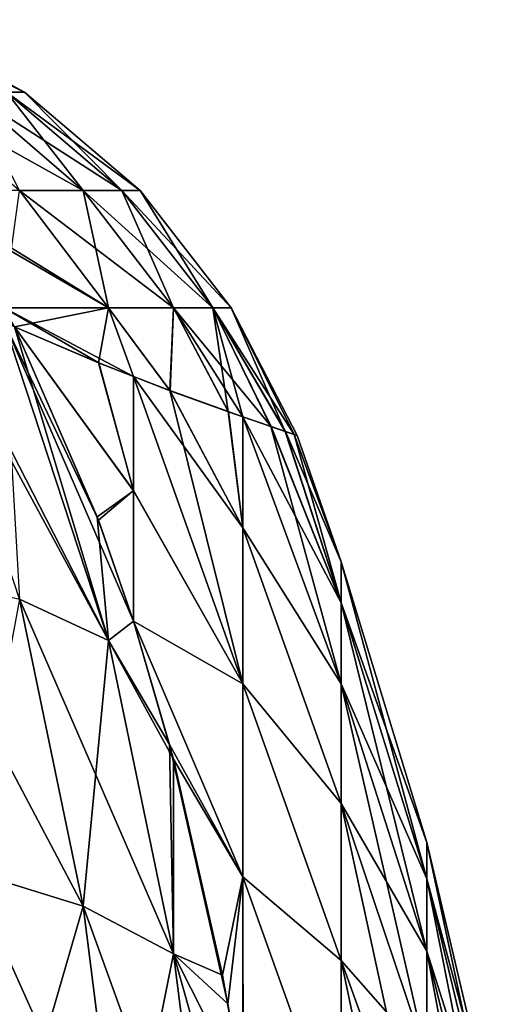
# Model space of a CAD drawing. Header units: millimetres. Extents: x -168 to 168, y -6 to 84.
# Tile 667 of 668: x 167.147 to 167.797, y 58.415 to 59.753. Entities that reach past the tile are written whole.
import ezdxf

# ---------------------------------------------------------------- set-up
doc = ezdxf.new("R2010")
doc.units = ezdxf.units.MM
doc.header["$LTSCALE"] = 65.185185
for name, color, linetype in [('661', 7, 'CONTINUOUS'), ('662', 7, 'CONTINUOUS'), ('663', 7, 'CONTINUOUS'), ('672', 7, 'CONTINUOUS'), ('763', 7, 'CONTINUOUS'), ('764', 7, 'CONTINUOUS'), ('765', 7, 'CONTINUOUS'), ('774', 7, 'CONTINUOUS')]:
    doc.layers.add(name, color=color, linetype=linetype)

msp = doc.modelspace()

# ---------------------------------------------------------------- linework, layer by layer
at = {"layer": '661', "linetype": 'CONTINUOUS'}
for points in [[(167.0088, 59.3872, 102.6015), (167.2679, 58.9093, 102.5097), (167.1469, 58.9656, 102.3582), (167.0088, 59.3872, 102.6015)], [(167.0248, 59.383, 102.6202), (167.2679, 58.9093, 102.5097), (167.0088, 59.3872, 102.6015), (167.0248, 59.383, 102.6202)], [(167.1252, 59.3439, 102.7601), (167.2679, 58.9093, 102.5097), (167.0248, 59.383, 102.6202), (167.1252, 59.3439, 102.7601)], [(167.3016, 58.9358, 102.6328), (167.1252, 59.3439, 102.7601), (167.2542, 59.0729, 102.6903), (167.3016, 58.9358, 102.6328)], [(167.2679, 58.9093, 102.5097), (167.1252, 59.3439, 102.7601), (167.3016, 58.9358, 102.6328), (167.2679, 58.9093, 102.5097)], [(167.1252, 59.3439, 102.7601), (167.1402, 59.3355, 102.7856), (167.2542, 59.0729, 102.6903), (167.1252, 59.3439, 102.7601)], [(167.1469, 58.9656, 102.3582), (167.2335, 58.5483, 102.1173), (166.9936, 59.0028, 102.2253), (167.1469, 58.9656, 102.3582)], [(166.9936, 59.0028, 102.2253), (167.2335, 58.5483, 102.1173), (167.078, 58.5962, 101.9905), (166.9936, 59.0028, 102.2253)], [(167.2679, 58.9093, 102.5097), (167.3562, 58.4837, 102.264), (167.1469, 58.9656, 102.3582), (167.2679, 58.9093, 102.5097)], [(167.1469, 58.9656, 102.3582), (167.3562, 58.4837, 102.264), (167.2335, 58.5483, 102.1173), (167.1469, 58.9656, 102.3582)], [(167.3509, 58.7679, 102.5577), (167.2679, 58.9093, 102.5097), (167.3016, 58.9358, 102.6328), (167.3509, 58.7679, 102.5577)], [(167.3562, 58.4837, 102.264), (167.2679, 58.9093, 102.5097), (167.3509, 58.7679, 102.5577), (167.3562, 58.4837, 102.264)], [(167.4301, 58.4154, 102.3873), (167.3562, 58.4837, 102.264), (167.3509, 58.7679, 102.5577), (167.4301, 58.4154, 102.3873)], [(167.078, 58.5962, 101.9905), (167.2859, 58.1327, 101.8773), (167.1293, 58.1888, 101.7553), (167.078, 58.5962, 101.9905)], [(167.2335, 58.5483, 102.1173), (167.2859, 58.1327, 101.8773), (167.078, 58.5962, 101.9905), (167.2335, 58.5483, 102.1173)], [(167.3562, 58.4837, 102.264), (167.4095, 58.0614, 102.0202), (167.2335, 58.5483, 102.1173), (167.3562, 58.4837, 102.264)], [(167.2335, 58.5483, 102.1173), (167.4095, 58.0614, 102.0202), (167.2859, 58.1327, 101.8773), (167.2335, 58.5483, 102.1173)], [(167.4095, 58.0614, 102.0202), (167.3562, 58.4837, 102.264), (167.4884, 58.0143, 102.1791), (167.4095, 58.0614, 102.0202)], [(167.4505, 58.297, 102.3273), (167.3562, 58.4837, 102.264), (167.4301, 58.4154, 102.3873), (167.4505, 58.297, 102.3273)], [(167.4884, 58.0143, 102.1791), (167.3562, 58.4837, 102.264), (167.4505, 58.297, 102.3273), (167.4884, 58.0143, 102.1791)]]:
    msp.add_3dface(points, dxfattribs=at)
at = {"layer": '662', "linetype": 'CONTINUOUS'}
for points in [[(167.1402, 59.3355, 107.2144), (167.3016, 59.1126, 107.0875), (167.2548, 59.2865, 106.9378), (167.1402, 59.3355, 107.2144)], [(167.2525, 59.0772, 107.3086), (167.3016, 59.1126, 107.0875), (167.1402, 59.3355, 107.2144), (167.2525, 59.0772, 107.3086)], [(167.2542, 59.0729, 102.6903), (167.1402, 59.3355, 102.7856), (167.3016, 59.1133, 102.9139), (167.2542, 59.0729, 102.6903)], [(167.3016, 59.1133, 102.9139), (167.1402, 59.3355, 102.7856), (167.2543, 59.2868, 103.0607), (167.3016, 59.1133, 102.9139)], [(167.3016, 59.2679, 103.2081), (167.3016, 59.1133, 102.9139), (167.2543, 59.2868, 103.0607), (167.3016, 59.2679, 103.2081)], [(167.3016, 59.1126, 107.0875), (167.3016, 59.2679, 106.7919), (167.2548, 59.2865, 106.9378), (167.3016, 59.1126, 107.0875)], [(167.4505, 58.8504, 106.9344), (167.4505, 59.0622, 106.5094), (167.3016, 59.2679, 106.7919), (167.4505, 58.8504, 106.9344)], [(167.3016, 59.2679, 106.7919), (167.4505, 59.0622, 106.5094), (167.3517, 59.2488, 106.6057), (167.3016, 59.2679, 106.7919)], [(167.3016, 59.1126, 107.0875), (167.4505, 58.8504, 106.9344), (167.3016, 59.2679, 106.7919), (167.3016, 59.1126, 107.0875)], [(167.4505, 58.8504, 103.0656), (167.3016, 59.1133, 102.9139), (167.3016, 59.2679, 103.2081), (167.4505, 58.8504, 103.0656)], [(167.4505, 58.8504, 103.0656), (167.3016, 59.2679, 103.2081), (167.351, 59.249, 103.3915), (167.4505, 58.8504, 103.0656)], [(167.4505, 59.0622, 103.4907), (167.4505, 58.8504, 103.0656), (167.351, 59.249, 103.3915), (167.4505, 59.0622, 103.4907)], [(167.4505, 59.0622, 103.4907), (167.351, 59.249, 103.3915), (167.4302, 59.2203, 103.7823), (167.4505, 59.0622, 103.4907)], [(167.3517, 59.2488, 106.6057), (167.4505, 59.0622, 106.5094), (167.4308, 59.22, 106.214), (167.3517, 59.2488, 106.6057)], [(167.4505, 59.2132, 103.914), (167.4505, 59.0622, 103.4907), (167.4302, 59.2203, 103.7823), (167.4505, 59.2132, 103.914)], [(167.4505, 59.0622, 106.5094), (167.4505, 59.2132, 106.086), (167.4308, 59.22, 106.214), (167.4505, 59.0622, 106.5094)], [(167.4505, 59.2132, 103.914), (167.4884, 59.2001, 104.2338), (167.5841, 58.8506, 103.9113), (167.4505, 59.2132, 103.914)], [(167.4505, 59.0622, 103.4907), (167.4505, 59.2132, 103.914), (167.5841, 58.8506, 103.9113), (167.4505, 59.0622, 103.4907)], [(167.5841, 58.9606, 105.6601), (167.4505, 59.2132, 106.086), (167.5841, 58.8506, 106.0887), (167.5841, 58.9606, 105.6601)], [(167.4889, 59.2, 105.7619), (167.4505, 59.2132, 106.086), (167.5841, 58.9606, 105.6601), (167.4889, 59.2, 105.7619)], [(167.4505, 59.2132, 106.086), (167.4505, 59.0622, 106.5094), (167.5841, 58.8506, 106.0887), (167.4505, 59.2132, 106.086)], [(167.5841, 58.8506, 103.9113), (167.4884, 59.2001, 104.2338), (167.5841, 58.9606, 104.3399), (167.5841, 58.8506, 103.9113)], [(167.4884, 59.2001, 104.2338), (167.508, 59.1935, 104.4799), (167.5841, 58.9606, 104.3399), (167.4884, 59.2001, 104.2338)], [(167.5083, 59.1934, 105.5156), (167.4889, 59.2, 105.7619), (167.5841, 58.9606, 105.6601), (167.5083, 59.1934, 105.5156)], [(167.508, 59.1935, 104.4799), (167.5201, 59.1894, 104.7361), (167.5841, 58.9606, 104.3399), (167.508, 59.1935, 104.4799)], [(167.5841, 59.0161, 105.2212), (167.5083, 59.1934, 105.5156), (167.5841, 58.9606, 105.6601), (167.5841, 59.0161, 105.2212)], [(167.5202, 59.1894, 105.2593), (167.5083, 59.1934, 105.5156), (167.5841, 59.0161, 105.2212), (167.5202, 59.1894, 105.2593)], [(167.5841, 58.9606, 104.3399), (167.5201, 59.1894, 104.7361), (167.5841, 59.0161, 104.7788), (167.5841, 58.9606, 104.3399)], [(167.5201, 59.1894, 104.7361), (167.5243, 59.188, 104.9977), (167.5841, 59.0161, 104.7788), (167.5201, 59.1894, 104.7361)], [(167.5243, 59.188, 104.9977), (167.5202, 59.1894, 105.2593), (167.5841, 59.0161, 105.2212), (167.5243, 59.188, 104.9977)], [(167.5841, 59.0161, 104.7788), (167.5243, 59.188, 104.9977), (167.5841, 59.0161, 105.2212), (167.5841, 59.0161, 104.7788)], [(167.3016, 58.9356, 107.3673), (167.3016, 59.1126, 107.0875), (167.2525, 59.0772, 107.3086), (167.3016, 58.9356, 107.3673)], [(167.3016, 58.9358, 102.6328), (167.2542, 59.0729, 102.6903), (167.3016, 59.1133, 102.9139), (167.3016, 58.9358, 102.6328)], [(167.4505, 58.8504, 103.0656), (167.3016, 58.9358, 102.6328), (167.3016, 59.1133, 102.9139), (167.4505, 58.8504, 103.0656)], [(167.3016, 58.9356, 107.3673), (167.4505, 58.8504, 106.9344), (167.3016, 59.1126, 107.0875), (167.3016, 58.9356, 107.3673)], [(167.4505, 58.8504, 103.0656), (167.4505, 59.0622, 103.4907), (167.5841, 58.6877, 103.5), (167.4505, 58.8504, 103.0656)], [(167.5841, 58.6877, 103.5), (167.4505, 59.0622, 103.4907), (167.5841, 58.8506, 103.9113), (167.5841, 58.6877, 103.5)], [(167.4505, 59.0622, 106.5094), (167.4505, 58.8504, 106.9344), (167.5841, 58.6877, 106.5), (167.4505, 59.0622, 106.5094)], [(167.5841, 58.8506, 106.0887), (167.4505, 59.0622, 106.5094), (167.5841, 58.6877, 106.5), (167.5841, 58.8506, 106.0887)], [(167.7001, 58.6348, 104.8028), (167.5841, 59.0161, 105.2212), (167.7001, 58.6348, 105.1972), (167.7001, 58.6348, 104.8028)], [(167.7001, 58.5854, 104.4114), (167.5841, 59.0161, 104.7788), (167.7001, 58.6348, 104.8028), (167.7001, 58.5854, 104.4114)], [(167.5841, 59.0161, 105.2212), (167.5841, 58.9606, 105.6601), (167.7001, 58.6348, 105.1972), (167.5841, 59.0161, 105.2212)], [(167.5841, 58.9606, 104.3399), (167.5841, 59.0161, 104.7788), (167.7001, 58.5854, 104.4114), (167.5841, 58.9606, 104.3399)], [(167.5841, 59.0161, 104.7788), (167.5841, 59.0161, 105.2212), (167.7001, 58.6348, 104.8028), (167.5841, 59.0161, 104.7788)], [(167.7001, 58.6348, 105.1972), (167.5841, 58.9606, 105.6601), (167.7001, 58.5854, 105.5886), (167.7001, 58.6348, 105.1972)], [(167.5841, 58.9606, 105.6601), (167.5841, 58.8506, 106.0887), (167.7001, 58.5854, 105.5886), (167.5841, 58.9606, 105.6601)], [(167.5841, 58.8506, 103.9113), (167.5841, 58.9606, 104.3399), (167.7001, 58.4873, 104.0294), (167.5841, 58.8506, 103.9113)], [(167.7001, 58.4873, 104.0294), (167.5841, 58.9606, 104.3399), (167.7001, 58.5854, 104.4114), (167.7001, 58.4873, 104.0294)], [(167.3016, 58.9358, 102.6328), (167.4505, 58.8504, 103.0656), (167.4505, 58.5881, 102.6696), (167.3016, 58.9358, 102.6328)], [(167.3509, 58.7679, 102.5577), (167.3016, 58.9358, 102.6328), (167.4505, 58.5881, 102.6696), (167.3509, 58.7679, 102.5577)], [(167.356, 58.7482, 107.4519), (167.4505, 58.5883, 107.3302), (167.3016, 58.9356, 107.3673), (167.356, 58.7482, 107.4519)], [(167.4505, 58.5883, 107.3302), (167.4505, 58.8504, 106.9344), (167.3016, 58.9356, 107.3673), (167.4505, 58.5883, 107.3302)], [(167.4505, 58.5881, 102.6696), (167.4505, 58.8504, 103.0656), (167.5841, 58.4746, 103.1123), (167.4505, 58.5881, 102.6696)], [(167.5841, 58.4746, 103.1123), (167.4505, 58.8504, 103.0656), (167.5841, 58.6877, 103.5), (167.5841, 58.4746, 103.1123)], [(167.4505, 58.8504, 106.9344), (167.4505, 58.5883, 107.3302), (167.5841, 58.4746, 106.8877), (167.4505, 58.8504, 106.9344)], [(167.5841, 58.6877, 106.5), (167.4505, 58.8504, 106.9344), (167.5841, 58.4746, 106.8877), (167.5841, 58.6877, 106.5)], [(167.5841, 58.6877, 103.5), (167.5841, 58.8506, 103.9113), (167.7001, 58.3421, 103.6626), (167.5841, 58.6877, 103.5)], [(167.7001, 58.5854, 105.5886), (167.5841, 58.8506, 106.0887), (167.7001, 58.4873, 105.9706), (167.7001, 58.5854, 105.5886)], [(167.5841, 58.8506, 106.0887), (167.5841, 58.6877, 106.5), (167.7001, 58.4873, 105.9706), (167.5841, 58.8506, 106.0887)], [(167.7001, 58.3421, 103.6626), (167.5841, 58.8506, 103.9113), (167.7001, 58.4873, 104.0294), (167.7001, 58.3421, 103.6626)], [(167.4301, 58.4154, 102.3873), (167.3509, 58.7679, 102.5577), (167.4505, 58.5881, 102.6696), (167.4301, 58.4154, 102.3873)], [(167.4227, 58.4543, 107.5933), (167.4505, 58.5883, 107.3302), (167.356, 58.7482, 107.4519), (167.4227, 58.4543, 107.5933)], [(167.7001, 58.1521, 103.317), (167.5841, 58.6877, 103.5), (167.7001, 58.3421, 103.6626), (167.7001, 58.1521, 103.317)], [(167.5841, 58.4746, 103.1123), (167.5841, 58.6877, 103.5), (167.7001, 58.1521, 103.317), (167.5841, 58.4746, 103.1123)], [(167.7001, 58.4873, 105.9706), (167.5841, 58.6877, 106.5), (167.7001, 58.3421, 106.3374), (167.7001, 58.4873, 105.9706)], [(167.5841, 58.6877, 106.5), (167.5841, 58.4746, 106.8877), (167.7001, 58.3421, 106.3374), (167.5841, 58.6877, 106.5)], [(167.7001, 58.5854, 104.4114), (167.7001, 58.6348, 104.8028), (167.7973, 58.1813, 104.4885), (167.7001, 58.5854, 104.4114)], [(167.7001, 58.6348, 104.8028), (167.7001, 58.6348, 105.1972), (167.7973, 58.2242, 104.8286), (167.7001, 58.6348, 104.8028)], [(167.7973, 58.2242, 104.8286), (167.7001, 58.6348, 105.1972), (167.7973, 58.2242, 105.1714), (167.7973, 58.2242, 104.8286)], [(167.7001, 58.6348, 105.1972), (167.7001, 58.5854, 105.5886), (167.7973, 58.2242, 105.1714), (167.7001, 58.6348, 105.1972)], [(167.7973, 58.1813, 104.4885), (167.7001, 58.6348, 104.8028), (167.7973, 58.2242, 104.8286), (167.7973, 58.1813, 104.4885)], [(167.4507, 58.296, 107.673), (167.4505, 58.5883, 107.3302), (167.4227, 58.4543, 107.5933), (167.4507, 58.296, 107.673)], [(167.4505, 58.297, 102.3273), (167.4301, 58.4154, 102.3873), (167.4505, 58.5881, 102.6696), (167.4505, 58.297, 102.3273)], [(167.5841, 58.4746, 106.8877), (167.4505, 58.5883, 107.3302), (167.5841, 58.2145, 107.2457), (167.5841, 58.4746, 106.8877)], [(167.4505, 58.5883, 107.3302), (167.4507, 58.296, 107.673), (167.5841, 58.2145, 107.2457), (167.4505, 58.5883, 107.3302)], [(167.5841, 58.2145, 102.7543), (167.4505, 58.5881, 102.6696), (167.5841, 58.4746, 103.1123), (167.5841, 58.2145, 102.7543)], [(167.4505, 58.297, 102.3273), (167.4505, 58.5881, 102.6696), (167.5841, 58.2145, 102.7543), (167.4505, 58.297, 102.3273)], [(167.7001, 58.4873, 104.0294), (167.7001, 58.5854, 104.4114), (167.7973, 58.096, 104.1565), (167.7001, 58.4873, 104.0294)], [(167.7973, 58.096, 104.1565), (167.7001, 58.5854, 104.4114), (167.7973, 58.1813, 104.4885), (167.7973, 58.096, 104.1565)], [(167.7973, 58.2242, 105.1714), (167.7001, 58.5854, 105.5886), (167.7973, 58.1813, 105.5115), (167.7973, 58.2242, 105.1714)], [(167.7001, 58.5854, 105.5886), (167.7001, 58.4873, 105.9706), (167.7973, 58.1813, 105.5115), (167.7001, 58.5854, 105.5886)], [(167.7001, 58.3421, 103.6626), (167.7001, 58.4873, 104.0294), (167.7973, 57.9698, 103.8378), (167.7001, 58.3421, 103.6626)], [(167.7973, 57.9698, 103.8378), (167.7001, 58.4873, 104.0294), (167.7973, 58.096, 104.1565), (167.7973, 57.9698, 103.8378)], [(167.7973, 58.1813, 105.5115), (167.7001, 58.4873, 105.9706), (167.7973, 58.096, 105.8435), (167.7973, 58.1813, 105.5115)], [(167.7001, 58.4873, 105.9706), (167.7001, 58.3421, 106.3374), (167.7973, 58.096, 105.8435), (167.7001, 58.4873, 105.9706)], [(167.7001, 57.9202, 102.9978), (167.5841, 58.4746, 103.1123), (167.7001, 58.1521, 103.317), (167.7001, 57.9202, 102.9978)], [(167.7001, 58.3421, 106.3374), (167.5841, 58.4746, 106.8877), (167.7001, 58.1521, 106.683), (167.7001, 58.3421, 106.3374)], [(167.5841, 58.4746, 106.8877), (167.5841, 58.2145, 107.2457), (167.7001, 58.1521, 106.683), (167.5841, 58.4746, 106.8877)], [(167.5841, 58.2145, 102.7543), (167.5841, 58.4746, 103.1123), (167.7001, 57.9202, 102.9978), (167.5841, 58.2145, 102.7543)]]:
    msp.add_3dface(points, dxfattribs=at)
at = {"layer": '663', "linetype": 'CONTINUOUS'}
for points in [[(167.1253, 59.3439, 107.2397), (167.1469, 58.9656, 107.6418), (167.2679, 58.9093, 107.4903), (167.1253, 59.3439, 107.2397)], [(167.1402, 59.3355, 107.2144), (167.1253, 59.3439, 107.2397), (167.2679, 58.9093, 107.4903), (167.1402, 59.3355, 107.2144)], [(167.2525, 59.0772, 107.3086), (167.1402, 59.3355, 107.2144), (167.2679, 58.9093, 107.4903), (167.2525, 59.0772, 107.3086)], [(167.3016, 58.9356, 107.3673), (167.2525, 59.0772, 107.3086), (167.2679, 58.9093, 107.4903), (167.3016, 58.9356, 107.3673)], [(167.1469, 58.9656, 107.6418), (167.078, 58.5962, 108.0095), (167.2335, 58.5483, 107.8827), (167.1469, 58.9656, 107.6418)], [(167.1469, 58.9656, 107.6418), (167.2335, 58.5483, 107.8827), (167.2679, 58.9093, 107.4903), (167.1469, 58.9656, 107.6418)], [(167.356, 58.7482, 107.4519), (167.3016, 58.9356, 107.3673), (167.2679, 58.9093, 107.4903), (167.356, 58.7482, 107.4519)], [(167.2679, 58.9093, 107.4903), (167.2335, 58.5483, 107.8827), (167.3562, 58.4837, 107.736), (167.2679, 58.9093, 107.4903)], [(167.356, 58.7482, 107.4519), (167.2679, 58.9093, 107.4903), (167.3562, 58.4837, 107.736), (167.356, 58.7482, 107.4519)], [(167.4227, 58.4543, 107.5933), (167.356, 58.7482, 107.4519), (167.3562, 58.4837, 107.736), (167.4227, 58.4543, 107.5933)], [(167.078, 58.5962, 108.0095), (167.1293, 58.1888, 108.2447), (167.2335, 58.5483, 107.8827), (167.078, 58.5962, 108.0095)], [(167.2335, 58.5483, 107.8827), (167.1293, 58.1888, 108.2447), (167.2859, 58.1327, 108.1227), (167.2335, 58.5483, 107.8827)], [(167.2335, 58.5483, 107.8827), (167.2859, 58.1327, 108.1227), (167.3562, 58.4837, 107.736), (167.2335, 58.5483, 107.8827)], [(167.3562, 58.4837, 107.736), (167.2859, 58.1327, 108.1227), (167.4095, 58.0614, 107.9798), (167.3562, 58.4837, 107.736)], [(167.4507, 58.296, 107.673), (167.4227, 58.4543, 107.5933), (167.3562, 58.4837, 107.736), (167.4507, 58.296, 107.673)], [(167.4507, 58.296, 107.673), (167.3562, 58.4837, 107.736), (167.4095, 58.0614, 107.9798), (167.4507, 58.296, 107.673)]]:
    msp.add_3dface(points, dxfattribs=at)
at = {"layer": '672', "linetype": 'CONTINUOUS'}
for points in [[(166.9488, 59.753, 105.6919), (167.1538, 59.6543, 105.2354), (166.9727, 59.753, 105.2308), (166.9488, 59.753, 105.6919)], [(167.1293, 59.6543, 105.7062), (167.1538, 59.6543, 105.2354), (166.9488, 59.753, 105.6919), (167.1293, 59.6543, 105.7062)], [(167.1538, 59.6543, 104.7646), (167.1293, 59.6543, 104.2938), (166.9727, 59.753, 104.7692), (167.1538, 59.6543, 104.7646)], [(166.9727, 59.753, 105.2308), (167.1538, 59.6543, 104.7646), (166.9727, 59.753, 104.7692), (166.9727, 59.753, 105.2308)], [(167.1538, 59.6543, 105.2354), (167.1538, 59.6543, 104.7646), (166.9727, 59.753, 105.2308), (167.1538, 59.6543, 105.2354)], [(166.9936, 59.6543, 106.6462), (167.2335, 59.5207, 106.1986), (167.078, 59.6543, 106.1766), (166.9936, 59.6543, 106.6462)], [(167.1469, 59.5207, 106.6804), (167.2335, 59.5207, 106.1986), (166.9936, 59.6543, 106.6462), (167.1469, 59.5207, 106.6804)], [(167.078, 59.6543, 106.1766), (167.2859, 59.5207, 105.7186), (167.1293, 59.6543, 105.7062), (167.078, 59.6543, 106.1766)], [(167.2335, 59.5207, 103.8014), (167.1469, 59.5207, 103.3196), (167.078, 59.6543, 103.8234), (167.2335, 59.5207, 103.8014)], [(167.1293, 59.6543, 104.2938), (167.2335, 59.5207, 103.8014), (167.078, 59.6543, 103.8234), (167.1293, 59.6543, 104.2938)], [(167.2335, 59.5207, 106.1986), (167.2859, 59.5207, 105.7186), (167.078, 59.6543, 106.1766), (167.2335, 59.5207, 106.1986)], [(167.2859, 59.5207, 105.7186), (167.3107, 59.5207, 105.2395), (167.1293, 59.6543, 105.7062), (167.2859, 59.5207, 105.7186)], [(167.1293, 59.6543, 105.7062), (167.3107, 59.5207, 105.2395), (167.1538, 59.6543, 105.2354), (167.1293, 59.6543, 105.7062)], [(167.2859, 59.5207, 104.2814), (167.2335, 59.5207, 103.8014), (167.1293, 59.6543, 104.2938), (167.2859, 59.5207, 104.2814)], [(167.1538, 59.6543, 104.7646), (167.2859, 59.5207, 104.2814), (167.1293, 59.6543, 104.2938), (167.1538, 59.6543, 104.7646)], [(167.3107, 59.5207, 105.2395), (167.3107, 59.5207, 104.7606), (167.1538, 59.6543, 105.2354), (167.3107, 59.5207, 105.2395)], [(167.3107, 59.5207, 104.7606), (167.2859, 59.5207, 104.2814), (167.1538, 59.6543, 104.7646), (167.3107, 59.5207, 104.7606)], [(167.1538, 59.6543, 105.2354), (167.3107, 59.5207, 104.7606), (167.1538, 59.6543, 104.7646), (167.1538, 59.6543, 105.2354)], [(167.0248, 59.5025, 107.1729), (167.2679, 59.3613, 106.7074), (167.0088, 59.5208, 107.1672), (167.0248, 59.5025, 107.1729)], [(167.0088, 59.5208, 107.1672), (167.2679, 59.3613, 106.7074), (167.1469, 59.5207, 106.6804), (167.0088, 59.5208, 107.1672)], [(167.2679, 59.3613, 103.2926), (167.1253, 59.3616, 102.791), (167.1469, 59.5207, 103.3196), (167.2679, 59.3613, 103.2926)], [(167.2679, 59.3613, 106.7074), (167.3562, 59.3613, 106.2159), (167.1469, 59.5207, 106.6804), (167.2679, 59.3613, 106.7074)], [(167.1469, 59.5207, 106.6804), (167.3562, 59.3613, 106.2159), (167.2335, 59.5207, 106.1986), (167.1469, 59.5207, 106.6804)], [(167.2335, 59.5207, 103.8014), (167.2679, 59.3613, 103.2926), (167.1469, 59.5207, 103.3196), (167.2335, 59.5207, 103.8014)], [(167.3562, 59.3613, 106.2159), (167.4095, 59.3613, 105.7284), (167.2335, 59.5207, 106.1986), (167.3562, 59.3613, 106.2159)], [(167.2335, 59.5207, 106.1986), (167.4095, 59.3613, 105.7284), (167.2859, 59.5207, 105.7186), (167.2335, 59.5207, 106.1986)], [(167.3562, 59.3613, 103.7841), (167.2679, 59.3613, 103.2926), (167.2335, 59.5207, 103.8014), (167.3562, 59.3613, 103.7841)], [(167.2859, 59.5207, 104.2814), (167.3562, 59.3613, 103.7841), (167.2335, 59.5207, 103.8014), (167.2859, 59.5207, 104.2814)], [(167.4095, 59.3613, 105.7284), (167.4347, 59.3613, 105.2426), (167.2859, 59.5207, 105.7186), (167.4095, 59.3613, 105.7284)], [(167.2859, 59.5207, 105.7186), (167.4347, 59.3613, 105.2426), (167.3107, 59.5207, 105.2395), (167.2859, 59.5207, 105.7186)], [(167.4095, 59.3613, 104.2716), (167.3562, 59.3613, 103.7841), (167.2859, 59.5207, 104.2814), (167.4095, 59.3613, 104.2716)], [(167.3107, 59.5207, 104.7606), (167.4095, 59.3613, 104.2716), (167.2859, 59.5207, 104.2814), (167.3107, 59.5207, 104.7606)], [(167.4347, 59.3613, 105.2426), (167.4347, 59.3613, 104.7574), (167.3107, 59.5207, 105.2395), (167.4347, 59.3613, 105.2426)], [(167.4347, 59.3613, 104.7574), (167.4095, 59.3613, 104.2716), (167.3107, 59.5207, 104.7606), (167.4347, 59.3613, 104.7574)], [(167.3107, 59.5207, 105.2395), (167.4347, 59.3613, 104.7574), (167.3107, 59.5207, 104.7606), (167.3107, 59.5207, 105.2395)], [(167.1252, 59.3618, 107.209), (167.2679, 59.3613, 106.7074), (167.0248, 59.5025, 107.1729), (167.1252, 59.3618, 107.209)], [(167.1402, 59.3355, 107.2144), (167.2548, 59.2865, 106.9378), (167.1252, 59.3618, 107.209), (167.1402, 59.3355, 107.2144)], [(167.1252, 59.3618, 107.209), (167.3016, 59.2679, 106.7919), (167.2679, 59.3613, 106.7074), (167.1252, 59.3618, 107.209)], [(167.2548, 59.2865, 106.9378), (167.3016, 59.2679, 106.7919), (167.1252, 59.3618, 107.209), (167.2548, 59.2865, 106.9378)], [(167.2679, 59.3613, 103.2926), (167.1402, 59.3355, 102.7856), (167.1253, 59.3616, 102.791), (167.2679, 59.3613, 103.2926)], [(167.2543, 59.2868, 103.0607), (167.1402, 59.3355, 102.7856), (167.2679, 59.3613, 103.2926), (167.2543, 59.2868, 103.0607)], [(167.3016, 59.2679, 103.2081), (167.2543, 59.2868, 103.0607), (167.2679, 59.3613, 103.2926), (167.3016, 59.2679, 103.2081)], [(167.3562, 59.3613, 103.7841), (167.351, 59.249, 103.3915), (167.2679, 59.3613, 103.2926), (167.3562, 59.3613, 103.7841)], [(167.351, 59.249, 103.3915), (167.3016, 59.2679, 103.2081), (167.2679, 59.3613, 103.2926), (167.351, 59.249, 103.3915)], [(167.2679, 59.3613, 106.7074), (167.3517, 59.2488, 106.6057), (167.3562, 59.3613, 106.2159), (167.2679, 59.3613, 106.7074)], [(167.3016, 59.2679, 106.7919), (167.3517, 59.2488, 106.6057), (167.2679, 59.3613, 106.7074), (167.3016, 59.2679, 106.7919)], [(167.4302, 59.2203, 103.7823), (167.351, 59.249, 103.3915), (167.3562, 59.3613, 103.7841), (167.4302, 59.2203, 103.7823)], [(167.3517, 59.2488, 106.6057), (167.4308, 59.22, 106.214), (167.3562, 59.3613, 106.2159), (167.3517, 59.2488, 106.6057)], [(167.4308, 59.22, 106.214), (167.4505, 59.2132, 106.086), (167.3562, 59.3613, 106.2159), (167.4308, 59.22, 106.214)], [(167.4505, 59.2132, 106.086), (167.4889, 59.2, 105.7619), (167.3562, 59.3613, 106.2159), (167.4505, 59.2132, 106.086)], [(167.4095, 59.3613, 104.2716), (167.4302, 59.2203, 103.7823), (167.3562, 59.3613, 103.7841), (167.4095, 59.3613, 104.2716)], [(167.3562, 59.3613, 106.2159), (167.4889, 59.2, 105.7619), (167.4095, 59.3613, 105.7284), (167.3562, 59.3613, 106.2159)], [(167.4095, 59.3613, 105.7284), (167.5202, 59.1894, 105.2593), (167.4347, 59.3613, 105.2426), (167.4095, 59.3613, 105.7284)], [(167.5083, 59.1934, 105.5156), (167.5202, 59.1894, 105.2593), (167.4095, 59.3613, 105.7284), (167.5083, 59.1934, 105.5156)], [(167.4889, 59.2, 105.7619), (167.5083, 59.1934, 105.5156), (167.4095, 59.3613, 105.7284), (167.4889, 59.2, 105.7619)], [(167.508, 59.1935, 104.4799), (167.4884, 59.2001, 104.2338), (167.4095, 59.3613, 104.2716), (167.508, 59.1935, 104.4799)], [(167.4347, 59.3613, 104.7574), (167.508, 59.1935, 104.4799), (167.4095, 59.3613, 104.2716), (167.4347, 59.3613, 104.7574)], [(167.4884, 59.2001, 104.2338), (167.4505, 59.2132, 103.914), (167.4095, 59.3613, 104.2716), (167.4884, 59.2001, 104.2338)], [(167.4505, 59.2132, 103.914), (167.4302, 59.2203, 103.7823), (167.4095, 59.3613, 104.2716), (167.4505, 59.2132, 103.914)], [(167.5243, 59.188, 104.9977), (167.5201, 59.1894, 104.7361), (167.4347, 59.3613, 104.7574), (167.5243, 59.188, 104.9977)], [(167.5202, 59.1894, 105.2593), (167.5243, 59.188, 104.9977), (167.4347, 59.3613, 105.2426), (167.5202, 59.1894, 105.2593)], [(167.4347, 59.3613, 105.2426), (167.5243, 59.188, 104.9977), (167.4347, 59.3613, 104.7574), (167.4347, 59.3613, 105.2426)], [(167.5201, 59.1894, 104.7361), (167.508, 59.1935, 104.4799), (167.4347, 59.3613, 104.7574), (167.5201, 59.1894, 104.7361)]]:
    msp.add_3dface(points, dxfattribs=at)
at = {"layer": '763', "linetype": 'CONTINUOUS'}
for points in [[(167.0088, 59.3872, -107.3985), (167.2679, 58.9093, -107.4903), (167.1469, 58.9656, -107.6418), (167.0088, 59.3872, -107.3985)], [(167.0248, 59.383, -107.3798), (167.2679, 58.9093, -107.4903), (167.0088, 59.3872, -107.3985), (167.0248, 59.383, -107.3798)], [(167.1252, 59.3439, -107.2399), (167.2679, 58.9093, -107.4903), (167.0248, 59.383, -107.3798), (167.1252, 59.3439, -107.2399)], [(167.3016, 58.9358, -107.3672), (167.1252, 59.3439, -107.2399), (167.2542, 59.0729, -107.3097), (167.3016, 58.9358, -107.3672)], [(167.2679, 58.9093, -107.4903), (167.1252, 59.3439, -107.2399), (167.3016, 58.9358, -107.3672), (167.2679, 58.9093, -107.4903)], [(167.1252, 59.3439, -107.2399), (167.1402, 59.3355, -107.2144), (167.2542, 59.0729, -107.3097), (167.1252, 59.3439, -107.2399)], [(167.1469, 58.9656, -107.6418), (167.2335, 58.5483, -107.8827), (166.9936, 59.0028, -107.7747), (167.1469, 58.9656, -107.6418)], [(166.9936, 59.0028, -107.7747), (167.2335, 58.5483, -107.8827), (167.078, 58.5962, -108.0095), (166.9936, 59.0028, -107.7747)], [(167.2679, 58.9093, -107.4903), (167.3562, 58.4837, -107.736), (167.1469, 58.9656, -107.6418), (167.2679, 58.9093, -107.4903)], [(167.1469, 58.9656, -107.6418), (167.3562, 58.4837, -107.736), (167.2335, 58.5483, -107.8827), (167.1469, 58.9656, -107.6418)], [(167.3509, 58.7679, -107.4423), (167.2679, 58.9093, -107.4903), (167.3016, 58.9358, -107.3672), (167.3509, 58.7679, -107.4423)], [(167.3562, 58.4837, -107.736), (167.2679, 58.9093, -107.4903), (167.3509, 58.7679, -107.4423), (167.3562, 58.4837, -107.736)], [(167.4301, 58.4154, -107.6127), (167.3562, 58.4837, -107.736), (167.3509, 58.7679, -107.4423), (167.4301, 58.4154, -107.6127)], [(167.078, 58.5962, -108.0095), (167.2859, 58.1327, -108.1227), (167.1293, 58.1888, -108.2447), (167.078, 58.5962, -108.0095)], [(167.2335, 58.5483, -107.8827), (167.2859, 58.1327, -108.1227), (167.078, 58.5962, -108.0095), (167.2335, 58.5483, -107.8827)], [(167.3562, 58.4837, -107.736), (167.4095, 58.0614, -107.9798), (167.2335, 58.5483, -107.8827), (167.3562, 58.4837, -107.736)], [(167.2335, 58.5483, -107.8827), (167.4095, 58.0614, -107.9798), (167.2859, 58.1327, -108.1227), (167.2335, 58.5483, -107.8827)], [(167.4095, 58.0614, -107.9798), (167.3562, 58.4837, -107.736), (167.4884, 58.0143, -107.8209), (167.4095, 58.0614, -107.9798)], [(167.4505, 58.297, -107.6727), (167.3562, 58.4837, -107.736), (167.4301, 58.4154, -107.6127), (167.4505, 58.297, -107.6727)], [(167.4884, 58.0143, -107.8209), (167.3562, 58.4837, -107.736), (167.4505, 58.297, -107.6727), (167.4884, 58.0143, -107.8209)]]:
    msp.add_3dface(points, dxfattribs=at)
at = {"layer": '764', "linetype": 'CONTINUOUS'}
for points in [[(167.1402, 59.3355, -102.7856), (167.3016, 59.1126, -102.9125), (167.2548, 59.2865, -103.0622), (167.1402, 59.3355, -102.7856)], [(167.2525, 59.0772, -102.6914), (167.3016, 59.1126, -102.9125), (167.1402, 59.3355, -102.7856), (167.2525, 59.0772, -102.6914)], [(167.2542, 59.0729, -107.3097), (167.1402, 59.3355, -107.2144), (167.3016, 59.1133, -107.0861), (167.2542, 59.0729, -107.3097)], [(167.3016, 59.1133, -107.0861), (167.1402, 59.3355, -107.2144), (167.2543, 59.2868, -106.9393), (167.3016, 59.1133, -107.0861)], [(167.3016, 59.2679, -106.7919), (167.3016, 59.1133, -107.0861), (167.2543, 59.2868, -106.9393), (167.3016, 59.2679, -106.7919)], [(167.3016, 59.1126, -102.9125), (167.3016, 59.2679, -103.2081), (167.2548, 59.2865, -103.0622), (167.3016, 59.1126, -102.9125)], [(167.4505, 58.8504, -103.0656), (167.4505, 59.0622, -103.4906), (167.3016, 59.2679, -103.2081), (167.4505, 58.8504, -103.0656)], [(167.3016, 59.2679, -103.2081), (167.4505, 59.0622, -103.4906), (167.3517, 59.2488, -103.3943), (167.3016, 59.2679, -103.2081)], [(167.3016, 59.1126, -102.9125), (167.4505, 58.8504, -103.0656), (167.3016, 59.2679, -103.2081), (167.3016, 59.1126, -102.9125)], [(167.4505, 58.8504, -106.9344), (167.3016, 59.1133, -107.0861), (167.3016, 59.2679, -106.7919), (167.4505, 58.8504, -106.9344)], [(167.4505, 58.8504, -106.9344), (167.3016, 59.2679, -106.7919), (167.351, 59.249, -106.6085), (167.4505, 58.8504, -106.9344)], [(167.4505, 59.0622, -106.5093), (167.4505, 58.8504, -106.9344), (167.351, 59.249, -106.6085), (167.4505, 59.0622, -106.5093)], [(167.4505, 59.0622, -106.5093), (167.351, 59.249, -106.6085), (167.4302, 59.2203, -106.2177), (167.4505, 59.0622, -106.5093)], [(167.3517, 59.2488, -103.3943), (167.4505, 59.0622, -103.4906), (167.4308, 59.22, -103.786), (167.3517, 59.2488, -103.3943)], [(167.4505, 59.2132, -106.086), (167.4505, 59.0622, -106.5093), (167.4302, 59.2203, -106.2177), (167.4505, 59.2132, -106.086)], [(167.4505, 59.0622, -103.4906), (167.4505, 59.2132, -103.914), (167.4308, 59.22, -103.786), (167.4505, 59.0622, -103.4906)], [(167.4505, 59.2132, -106.086), (167.4884, 59.2001, -105.7662), (167.5841, 58.8506, -106.0887), (167.4505, 59.2132, -106.086)], [(167.4505, 59.0622, -106.5093), (167.4505, 59.2132, -106.086), (167.5841, 58.8506, -106.0887), (167.4505, 59.0622, -106.5093)], [(167.5841, 58.9606, -104.3399), (167.4505, 59.2132, -103.914), (167.5841, 58.8506, -103.9113), (167.5841, 58.9606, -104.3399)], [(167.4889, 59.2, -104.2381), (167.4505, 59.2132, -103.914), (167.5841, 58.9606, -104.3399), (167.4889, 59.2, -104.2381)], [(167.4505, 59.2132, -103.914), (167.4505, 59.0622, -103.4906), (167.5841, 58.8506, -103.9113), (167.4505, 59.2132, -103.914)], [(167.5841, 58.8506, -106.0887), (167.4884, 59.2001, -105.7662), (167.5841, 58.9606, -105.6601), (167.5841, 58.8506, -106.0887)], [(167.4884, 59.2001, -105.7662), (167.508, 59.1935, -105.5201), (167.5841, 58.9606, -105.6601), (167.4884, 59.2001, -105.7662)], [(167.5083, 59.1934, -104.4844), (167.4889, 59.2, -104.2381), (167.5841, 58.9606, -104.3399), (167.5083, 59.1934, -104.4844)], [(167.508, 59.1935, -105.5201), (167.5201, 59.1894, -105.2639), (167.5841, 58.9606, -105.6601), (167.508, 59.1935, -105.5201)], [(167.5841, 59.0161, -104.7788), (167.5083, 59.1934, -104.4844), (167.5841, 58.9606, -104.3399), (167.5841, 59.0161, -104.7788)], [(167.5202, 59.1894, -104.7407), (167.5083, 59.1934, -104.4844), (167.5841, 59.0161, -104.7788), (167.5202, 59.1894, -104.7407)], [(167.5841, 58.9606, -105.6601), (167.5201, 59.1894, -105.2639), (167.5841, 59.0161, -105.2212), (167.5841, 58.9606, -105.6601)], [(167.5201, 59.1894, -105.2639), (167.5243, 59.188, -105.0023), (167.5841, 59.0161, -105.2212), (167.5201, 59.1894, -105.2639)], [(167.5243, 59.188, -105.0023), (167.5202, 59.1894, -104.7407), (167.5841, 59.0161, -104.7788), (167.5243, 59.188, -105.0023)], [(167.5841, 59.0161, -105.2212), (167.5243, 59.188, -105.0023), (167.5841, 59.0161, -104.7788), (167.5841, 59.0161, -105.2212)], [(167.3016, 58.9356, -102.6327), (167.3016, 59.1126, -102.9125), (167.2525, 59.0772, -102.6914), (167.3016, 58.9356, -102.6327)], [(167.3016, 58.9358, -107.3672), (167.2542, 59.0729, -107.3097), (167.3016, 59.1133, -107.0861), (167.3016, 58.9358, -107.3672)], [(167.4505, 58.8504, -106.9344), (167.3016, 58.9358, -107.3672), (167.3016, 59.1133, -107.0861), (167.4505, 58.8504, -106.9344)], [(167.3016, 58.9356, -102.6327), (167.4505, 58.8504, -103.0656), (167.3016, 59.1126, -102.9125), (167.3016, 58.9356, -102.6327)], [(167.4505, 58.8504, -106.9344), (167.4505, 59.0622, -106.5093), (167.5841, 58.6877, -106.5), (167.4505, 58.8504, -106.9344)], [(167.5841, 58.6877, -106.5), (167.4505, 59.0622, -106.5093), (167.5841, 58.8506, -106.0887), (167.5841, 58.6877, -106.5)], [(167.4505, 59.0622, -103.4906), (167.4505, 58.8504, -103.0656), (167.5841, 58.6877, -103.5), (167.4505, 59.0622, -103.4906)], [(167.5841, 58.8506, -103.9113), (167.4505, 59.0622, -103.4906), (167.5841, 58.6877, -103.5), (167.5841, 58.8506, -103.9113)], [(167.7001, 58.6348, -105.1972), (167.5841, 59.0161, -104.7788), (167.7001, 58.6348, -104.8028), (167.7001, 58.6348, -105.1972)], [(167.7001, 58.5854, -105.5886), (167.5841, 59.0161, -105.2212), (167.7001, 58.6348, -105.1972), (167.7001, 58.5854, -105.5886)], [(167.5841, 59.0161, -104.7788), (167.5841, 58.9606, -104.3399), (167.7001, 58.6348, -104.8028), (167.5841, 59.0161, -104.7788)], [(167.5841, 58.9606, -105.6601), (167.5841, 59.0161, -105.2212), (167.7001, 58.5854, -105.5886), (167.5841, 58.9606, -105.6601)], [(167.5841, 59.0161, -105.2212), (167.5841, 59.0161, -104.7788), (167.7001, 58.6348, -105.1972), (167.5841, 59.0161, -105.2212)], [(167.7001, 58.6348, -104.8028), (167.5841, 58.9606, -104.3399), (167.7001, 58.5854, -104.4114), (167.7001, 58.6348, -104.8028)], [(167.5841, 58.9606, -104.3399), (167.5841, 58.8506, -103.9113), (167.7001, 58.5854, -104.4114), (167.5841, 58.9606, -104.3399)], [(167.5841, 58.8506, -106.0887), (167.5841, 58.9606, -105.6601), (167.7001, 58.4873, -105.9706), (167.5841, 58.8506, -106.0887)], [(167.7001, 58.4873, -105.9706), (167.5841, 58.9606, -105.6601), (167.7001, 58.5854, -105.5886), (167.7001, 58.4873, -105.9706)], [(167.3016, 58.9358, -107.3672), (167.4505, 58.8504, -106.9344), (167.4505, 58.5881, -107.3304), (167.3016, 58.9358, -107.3672)], [(167.3509, 58.7679, -107.4423), (167.3016, 58.9358, -107.3672), (167.4505, 58.5881, -107.3304), (167.3509, 58.7679, -107.4423)], [(167.356, 58.7482, -102.5481), (167.4505, 58.5883, -102.6698), (167.3016, 58.9356, -102.6327), (167.356, 58.7482, -102.5481)], [(167.4505, 58.5883, -102.6698), (167.4505, 58.8504, -103.0656), (167.3016, 58.9356, -102.6327), (167.4505, 58.5883, -102.6698)], [(167.4505, 58.5881, -107.3304), (167.4505, 58.8504, -106.9344), (167.5841, 58.4746, -106.8877), (167.4505, 58.5881, -107.3304)], [(167.5841, 58.4746, -106.8877), (167.4505, 58.8504, -106.9344), (167.5841, 58.6877, -106.5), (167.5841, 58.4746, -106.8877)], [(167.4505, 58.8504, -103.0656), (167.4505, 58.5883, -102.6698), (167.5841, 58.4746, -103.1123), (167.4505, 58.8504, -103.0656)], [(167.5841, 58.6877, -103.5), (167.4505, 58.8504, -103.0656), (167.5841, 58.4746, -103.1123), (167.5841, 58.6877, -103.5)], [(167.5841, 58.6877, -106.5), (167.5841, 58.8506, -106.0887), (167.7001, 58.3421, -106.3374), (167.5841, 58.6877, -106.5)], [(167.7001, 58.5854, -104.4114), (167.5841, 58.8506, -103.9113), (167.7001, 58.4873, -104.0294), (167.7001, 58.5854, -104.4114)], [(167.5841, 58.8506, -103.9113), (167.5841, 58.6877, -103.5), (167.7001, 58.4873, -104.0294), (167.5841, 58.8506, -103.9113)], [(167.7001, 58.3421, -106.3374), (167.5841, 58.8506, -106.0887), (167.7001, 58.4873, -105.9706), (167.7001, 58.3421, -106.3374)], [(167.4301, 58.4154, -107.6127), (167.3509, 58.7679, -107.4423), (167.4505, 58.5881, -107.3304), (167.4301, 58.4154, -107.6127)], [(167.4227, 58.4543, -102.4067), (167.4505, 58.5883, -102.6698), (167.356, 58.7482, -102.5481), (167.4227, 58.4543, -102.4067)], [(167.7001, 58.1521, -106.683), (167.5841, 58.6877, -106.5), (167.7001, 58.3421, -106.3374), (167.7001, 58.1521, -106.683)], [(167.5841, 58.4746, -106.8877), (167.5841, 58.6877, -106.5), (167.7001, 58.1521, -106.683), (167.5841, 58.4746, -106.8877)], [(167.7001, 58.4873, -104.0294), (167.5841, 58.6877, -103.5), (167.7001, 58.3421, -103.6626), (167.7001, 58.4873, -104.0294)], [(167.5841, 58.6877, -103.5), (167.5841, 58.4746, -103.1123), (167.7001, 58.3421, -103.6626), (167.5841, 58.6877, -103.5)], [(167.7001, 58.5854, -105.5886), (167.7001, 58.6348, -105.1972), (167.7973, 58.1813, -105.5115), (167.7001, 58.5854, -105.5886)], [(167.7001, 58.6348, -105.1972), (167.7001, 58.6348, -104.8028), (167.7973, 58.2242, -105.1714), (167.7001, 58.6348, -105.1972)], [(167.7973, 58.2242, -105.1714), (167.7001, 58.6348, -104.8028), (167.7973, 58.2242, -104.8286), (167.7973, 58.2242, -105.1714)], [(167.7001, 58.6348, -104.8028), (167.7001, 58.5854, -104.4114), (167.7973, 58.2242, -104.8286), (167.7001, 58.6348, -104.8028)], [(167.7973, 58.1813, -105.5115), (167.7001, 58.6348, -105.1972), (167.7973, 58.2242, -105.1714), (167.7973, 58.1813, -105.5115)], [(167.4507, 58.296, -102.327), (167.4505, 58.5883, -102.6698), (167.4227, 58.4543, -102.4067), (167.4507, 58.296, -102.327)], [(167.4505, 58.297, -107.6727), (167.4301, 58.4154, -107.6127), (167.4505, 58.5881, -107.3304), (167.4505, 58.297, -107.6727)], [(167.5841, 58.4746, -103.1123), (167.4505, 58.5883, -102.6698), (167.5841, 58.2145, -102.7543), (167.5841, 58.4746, -103.1123)], [(167.4505, 58.5883, -102.6698), (167.4507, 58.296, -102.327), (167.5841, 58.2145, -102.7543), (167.4505, 58.5883, -102.6698)], [(167.5841, 58.2145, -107.2457), (167.4505, 58.5881, -107.3304), (167.5841, 58.4746, -106.8877), (167.5841, 58.2145, -107.2457)], [(167.4505, 58.297, -107.6727), (167.4505, 58.5881, -107.3304), (167.5841, 58.2145, -107.2457), (167.4505, 58.297, -107.6727)], [(167.7001, 58.4873, -105.9706), (167.7001, 58.5854, -105.5886), (167.7973, 58.096, -105.8435), (167.7001, 58.4873, -105.9706)], [(167.7973, 58.096, -105.8435), (167.7001, 58.5854, -105.5886), (167.7973, 58.1813, -105.5115), (167.7973, 58.096, -105.8435)], [(167.7973, 58.2242, -104.8286), (167.7001, 58.5854, -104.4114), (167.7973, 58.1813, -104.4885), (167.7973, 58.2242, -104.8286)], [(167.7001, 58.5854, -104.4114), (167.7001, 58.4873, -104.0294), (167.7973, 58.1813, -104.4885), (167.7001, 58.5854, -104.4114)], [(167.7001, 58.3421, -106.3374), (167.7001, 58.4873, -105.9706), (167.7973, 57.9698, -106.1622), (167.7001, 58.3421, -106.3374)], [(167.7973, 57.9698, -106.1622), (167.7001, 58.4873, -105.9706), (167.7973, 58.096, -105.8435), (167.7973, 57.9698, -106.1622)], [(167.7973, 58.1813, -104.4885), (167.7001, 58.4873, -104.0294), (167.7973, 58.096, -104.1565), (167.7973, 58.1813, -104.4885)], [(167.7001, 58.4873, -104.0294), (167.7001, 58.3421, -103.6626), (167.7973, 58.096, -104.1565), (167.7001, 58.4873, -104.0294)], [(167.7001, 57.9202, -107.0022), (167.5841, 58.4746, -106.8877), (167.7001, 58.1521, -106.683), (167.7001, 57.9202, -107.0022)], [(167.7001, 58.3421, -103.6626), (167.5841, 58.4746, -103.1123), (167.7001, 58.1521, -103.317), (167.7001, 58.3421, -103.6626)], [(167.5841, 58.4746, -103.1123), (167.5841, 58.2145, -102.7543), (167.7001, 58.1521, -103.317), (167.5841, 58.4746, -103.1123)], [(167.5841, 58.2145, -107.2457), (167.5841, 58.4746, -106.8877), (167.7001, 57.9202, -107.0022), (167.5841, 58.2145, -107.2457)]]:
    msp.add_3dface(points, dxfattribs=at)
at = {"layer": '765', "linetype": 'CONTINUOUS'}
for points in [[(167.1253, 59.3439, -102.7603), (167.1469, 58.9656, -102.3582), (167.2679, 58.9093, -102.5097), (167.1253, 59.3439, -102.7603)], [(167.1402, 59.3355, -102.7856), (167.1253, 59.3439, -102.7603), (167.2679, 58.9093, -102.5097), (167.1402, 59.3355, -102.7856)], [(167.2525, 59.0772, -102.6914), (167.1402, 59.3355, -102.7856), (167.2679, 58.9093, -102.5097), (167.2525, 59.0772, -102.6914)], [(167.3016, 58.9356, -102.6327), (167.2525, 59.0772, -102.6914), (167.2679, 58.9093, -102.5097), (167.3016, 58.9356, -102.6327)], [(167.1469, 58.9656, -102.3582), (167.078, 58.5962, -101.9905), (167.2335, 58.5483, -102.1173), (167.1469, 58.9656, -102.3582)], [(167.1469, 58.9656, -102.3582), (167.2335, 58.5483, -102.1173), (167.2679, 58.9093, -102.5097), (167.1469, 58.9656, -102.3582)], [(167.356, 58.7482, -102.5481), (167.3016, 58.9356, -102.6327), (167.2679, 58.9093, -102.5097), (167.356, 58.7482, -102.5481)], [(167.2679, 58.9093, -102.5097), (167.2335, 58.5483, -102.1173), (167.3562, 58.4837, -102.264), (167.2679, 58.9093, -102.5097)], [(167.356, 58.7482, -102.5481), (167.2679, 58.9093, -102.5097), (167.3562, 58.4837, -102.264), (167.356, 58.7482, -102.5481)], [(167.4227, 58.4543, -102.4067), (167.356, 58.7482, -102.5481), (167.3562, 58.4837, -102.264), (167.4227, 58.4543, -102.4067)], [(167.078, 58.5962, -101.9905), (167.1293, 58.1888, -101.7553), (167.2335, 58.5483, -102.1173), (167.078, 58.5962, -101.9905)], [(167.2335, 58.5483, -102.1173), (167.1293, 58.1888, -101.7553), (167.2859, 58.1327, -101.8773), (167.2335, 58.5483, -102.1173)], [(167.2335, 58.5483, -102.1173), (167.2859, 58.1327, -101.8773), (167.3562, 58.4837, -102.264), (167.2335, 58.5483, -102.1173)], [(167.3562, 58.4837, -102.264), (167.2859, 58.1327, -101.8773), (167.4095, 58.0614, -102.0202), (167.3562, 58.4837, -102.264)], [(167.4507, 58.296, -102.327), (167.4227, 58.4543, -102.4067), (167.3562, 58.4837, -102.264), (167.4507, 58.296, -102.327)], [(167.4507, 58.296, -102.327), (167.3562, 58.4837, -102.264), (167.4095, 58.0614, -102.0202), (167.4507, 58.296, -102.327)]]:
    msp.add_3dface(points, dxfattribs=at)
at = {"layer": '774', "linetype": 'CONTINUOUS'}
for points in [[(166.9488, 59.753, -104.3081), (167.1538, 59.6543, -104.7646), (166.9727, 59.753, -104.7692), (166.9488, 59.753, -104.3081)], [(167.1293, 59.6543, -104.2938), (167.1538, 59.6543, -104.7646), (166.9488, 59.753, -104.3081), (167.1293, 59.6543, -104.2938)], [(167.1538, 59.6543, -105.2354), (167.1293, 59.6543, -105.7062), (166.9727, 59.753, -105.2308), (167.1538, 59.6543, -105.2354)], [(166.9727, 59.753, -104.7692), (167.1538, 59.6543, -105.2354), (166.9727, 59.753, -105.2308), (166.9727, 59.753, -104.7692)], [(167.1538, 59.6543, -104.7646), (167.1538, 59.6543, -105.2354), (166.9727, 59.753, -104.7692), (167.1538, 59.6543, -104.7646)], [(166.9936, 59.6543, -103.3538), (167.2335, 59.5207, -103.8014), (167.078, 59.6543, -103.8234), (166.9936, 59.6543, -103.3538)], [(167.1469, 59.5207, -103.3196), (167.2335, 59.5207, -103.8014), (166.9936, 59.6543, -103.3538), (167.1469, 59.5207, -103.3196)], [(167.078, 59.6543, -103.8234), (167.2859, 59.5207, -104.2814), (167.1293, 59.6543, -104.2938), (167.078, 59.6543, -103.8234)], [(167.2335, 59.5207, -106.1986), (167.1469, 59.5207, -106.6804), (167.078, 59.6543, -106.1766), (167.2335, 59.5207, -106.1986)], [(167.1293, 59.6543, -105.7062), (167.2335, 59.5207, -106.1986), (167.078, 59.6543, -106.1766), (167.1293, 59.6543, -105.7062)], [(167.2335, 59.5207, -103.8014), (167.2859, 59.5207, -104.2814), (167.078, 59.6543, -103.8234), (167.2335, 59.5207, -103.8014)], [(167.2859, 59.5207, -104.2814), (167.3107, 59.5207, -104.7605), (167.1293, 59.6543, -104.2938), (167.2859, 59.5207, -104.2814)], [(167.1293, 59.6543, -104.2938), (167.3107, 59.5207, -104.7605), (167.1538, 59.6543, -104.7646), (167.1293, 59.6543, -104.2938)], [(167.2859, 59.5207, -105.7186), (167.2335, 59.5207, -106.1986), (167.1293, 59.6543, -105.7062), (167.2859, 59.5207, -105.7186)], [(167.1538, 59.6543, -105.2354), (167.2859, 59.5207, -105.7186), (167.1293, 59.6543, -105.7062), (167.1538, 59.6543, -105.2354)], [(167.3107, 59.5207, -104.7605), (167.3107, 59.5207, -105.2394), (167.1538, 59.6543, -104.7646), (167.3107, 59.5207, -104.7605)], [(167.3107, 59.5207, -105.2394), (167.2859, 59.5207, -105.7186), (167.1538, 59.6543, -105.2354), (167.3107, 59.5207, -105.2394)], [(167.1538, 59.6543, -104.7646), (167.3107, 59.5207, -105.2394), (167.1538, 59.6543, -105.2354), (167.1538, 59.6543, -104.7646)], [(167.0248, 59.5025, -102.8271), (167.2679, 59.3613, -103.2926), (167.0088, 59.5208, -102.8328), (167.0248, 59.5025, -102.8271)], [(167.0088, 59.5208, -102.8328), (167.2679, 59.3613, -103.2926), (167.1469, 59.5207, -103.3196), (167.0088, 59.5208, -102.8328)], [(167.2679, 59.3613, -106.7074), (167.1253, 59.3616, -107.209), (167.1469, 59.5207, -106.6804), (167.2679, 59.3613, -106.7074)], [(167.2679, 59.3613, -103.2926), (167.3562, 59.3613, -103.7841), (167.1469, 59.5207, -103.3196), (167.2679, 59.3613, -103.2926)], [(167.1469, 59.5207, -103.3196), (167.3562, 59.3613, -103.7841), (167.2335, 59.5207, -103.8014), (167.1469, 59.5207, -103.3196)], [(167.2335, 59.5207, -106.1986), (167.2679, 59.3613, -106.7074), (167.1469, 59.5207, -106.6804), (167.2335, 59.5207, -106.1986)], [(167.3562, 59.3613, -103.7841), (167.4095, 59.3613, -104.2716), (167.2335, 59.5207, -103.8014), (167.3562, 59.3613, -103.7841)], [(167.2335, 59.5207, -103.8014), (167.4095, 59.3613, -104.2716), (167.2859, 59.5207, -104.2814), (167.2335, 59.5207, -103.8014)], [(167.3562, 59.3613, -106.2159), (167.2679, 59.3613, -106.7074), (167.2335, 59.5207, -106.1986), (167.3562, 59.3613, -106.2159)], [(167.2859, 59.5207, -105.7186), (167.3562, 59.3613, -106.2159), (167.2335, 59.5207, -106.1986), (167.2859, 59.5207, -105.7186)], [(167.4095, 59.3613, -104.2716), (167.4347, 59.3613, -104.7574), (167.2859, 59.5207, -104.2814), (167.4095, 59.3613, -104.2716)], [(167.2859, 59.5207, -104.2814), (167.4347, 59.3613, -104.7574), (167.3107, 59.5207, -104.7605), (167.2859, 59.5207, -104.2814)], [(167.4095, 59.3613, -105.7284), (167.3562, 59.3613, -106.2159), (167.2859, 59.5207, -105.7186), (167.4095, 59.3613, -105.7284)], [(167.3107, 59.5207, -105.2394), (167.4095, 59.3613, -105.7284), (167.2859, 59.5207, -105.7186), (167.3107, 59.5207, -105.2394)], [(167.4347, 59.3613, -104.7574), (167.4347, 59.3613, -105.2426), (167.3107, 59.5207, -104.7605), (167.4347, 59.3613, -104.7574)], [(167.4347, 59.3613, -105.2426), (167.4095, 59.3613, -105.7284), (167.3107, 59.5207, -105.2394), (167.4347, 59.3613, -105.2426)], [(167.3107, 59.5207, -104.7605), (167.4347, 59.3613, -105.2426), (167.3107, 59.5207, -105.2394), (167.3107, 59.5207, -104.7605)], [(167.1252, 59.3618, -102.791), (167.2679, 59.3613, -103.2926), (167.0248, 59.5025, -102.8271), (167.1252, 59.3618, -102.791)], [(167.1402, 59.3355, -102.7856), (167.2548, 59.2865, -103.0622), (167.1252, 59.3618, -102.791), (167.1402, 59.3355, -102.7856)], [(167.1252, 59.3618, -102.791), (167.3016, 59.2679, -103.2081), (167.2679, 59.3613, -103.2926), (167.1252, 59.3618, -102.791)], [(167.2548, 59.2865, -103.0622), (167.3016, 59.2679, -103.2081), (167.1252, 59.3618, -102.791), (167.2548, 59.2865, -103.0622)], [(167.2679, 59.3613, -106.7074), (167.1402, 59.3355, -107.2144), (167.1253, 59.3616, -107.209), (167.2679, 59.3613, -106.7074)], [(167.2543, 59.2868, -106.9393), (167.1402, 59.3355, -107.2144), (167.2679, 59.3613, -106.7074), (167.2543, 59.2868, -106.9393)], [(167.3016, 59.2679, -106.7919), (167.2543, 59.2868, -106.9393), (167.2679, 59.3613, -106.7074), (167.3016, 59.2679, -106.7919)], [(167.3562, 59.3613, -106.2159), (167.351, 59.249, -106.6085), (167.2679, 59.3613, -106.7074), (167.3562, 59.3613, -106.2159)], [(167.351, 59.249, -106.6085), (167.3016, 59.2679, -106.7919), (167.2679, 59.3613, -106.7074), (167.351, 59.249, -106.6085)], [(167.2679, 59.3613, -103.2926), (167.3517, 59.2488, -103.3943), (167.3562, 59.3613, -103.7841), (167.2679, 59.3613, -103.2926)], [(167.3016, 59.2679, -103.2081), (167.3517, 59.2488, -103.3943), (167.2679, 59.3613, -103.2926), (167.3016, 59.2679, -103.2081)], [(167.4302, 59.2203, -106.2177), (167.351, 59.249, -106.6085), (167.3562, 59.3613, -106.2159), (167.4302, 59.2203, -106.2177)], [(167.3517, 59.2488, -103.3943), (167.4308, 59.22, -103.786), (167.3562, 59.3613, -103.7841), (167.3517, 59.2488, -103.3943)], [(167.4308, 59.22, -103.786), (167.4505, 59.2132, -103.914), (167.3562, 59.3613, -103.7841), (167.4308, 59.22, -103.786)], [(167.4505, 59.2132, -103.914), (167.4889, 59.2, -104.2381), (167.3562, 59.3613, -103.7841), (167.4505, 59.2132, -103.914)], [(167.4095, 59.3613, -105.7284), (167.4302, 59.2203, -106.2177), (167.3562, 59.3613, -106.2159), (167.4095, 59.3613, -105.7284)], [(167.3562, 59.3613, -103.7841), (167.4889, 59.2, -104.2381), (167.4095, 59.3613, -104.2716), (167.3562, 59.3613, -103.7841)], [(167.4095, 59.3613, -104.2716), (167.5202, 59.1894, -104.7407), (167.4347, 59.3613, -104.7574), (167.4095, 59.3613, -104.2716)], [(167.5083, 59.1934, -104.4844), (167.5202, 59.1894, -104.7407), (167.4095, 59.3613, -104.2716), (167.5083, 59.1934, -104.4844)], [(167.4889, 59.2, -104.2381), (167.5083, 59.1934, -104.4844), (167.4095, 59.3613, -104.2716), (167.4889, 59.2, -104.2381)], [(167.508, 59.1935, -105.5201), (167.4884, 59.2001, -105.7662), (167.4095, 59.3613, -105.7284), (167.508, 59.1935, -105.5201)], [(167.4347, 59.3613, -105.2426), (167.508, 59.1935, -105.5201), (167.4095, 59.3613, -105.7284), (167.4347, 59.3613, -105.2426)], [(167.4884, 59.2001, -105.7662), (167.4505, 59.2132, -106.086), (167.4095, 59.3613, -105.7284), (167.4884, 59.2001, -105.7662)], [(167.4505, 59.2132, -106.086), (167.4302, 59.2203, -106.2177), (167.4095, 59.3613, -105.7284), (167.4505, 59.2132, -106.086)], [(167.5243, 59.188, -105.0023), (167.5201, 59.1894, -105.2639), (167.4347, 59.3613, -105.2426), (167.5243, 59.188, -105.0023)], [(167.5202, 59.1894, -104.7407), (167.5243, 59.188, -105.0023), (167.4347, 59.3613, -104.7574), (167.5202, 59.1894, -104.7407)], [(167.4347, 59.3613, -104.7574), (167.5243, 59.188, -105.0023), (167.4347, 59.3613, -105.2426), (167.4347, 59.3613, -104.7574)], [(167.5201, 59.1894, -105.2639), (167.508, 59.1935, -105.5201), (167.4347, 59.3613, -105.2426), (167.5201, 59.1894, -105.2639)]]:
    msp.add_3dface(points, dxfattribs=at)

doc.saveas('drawing.dxf')
